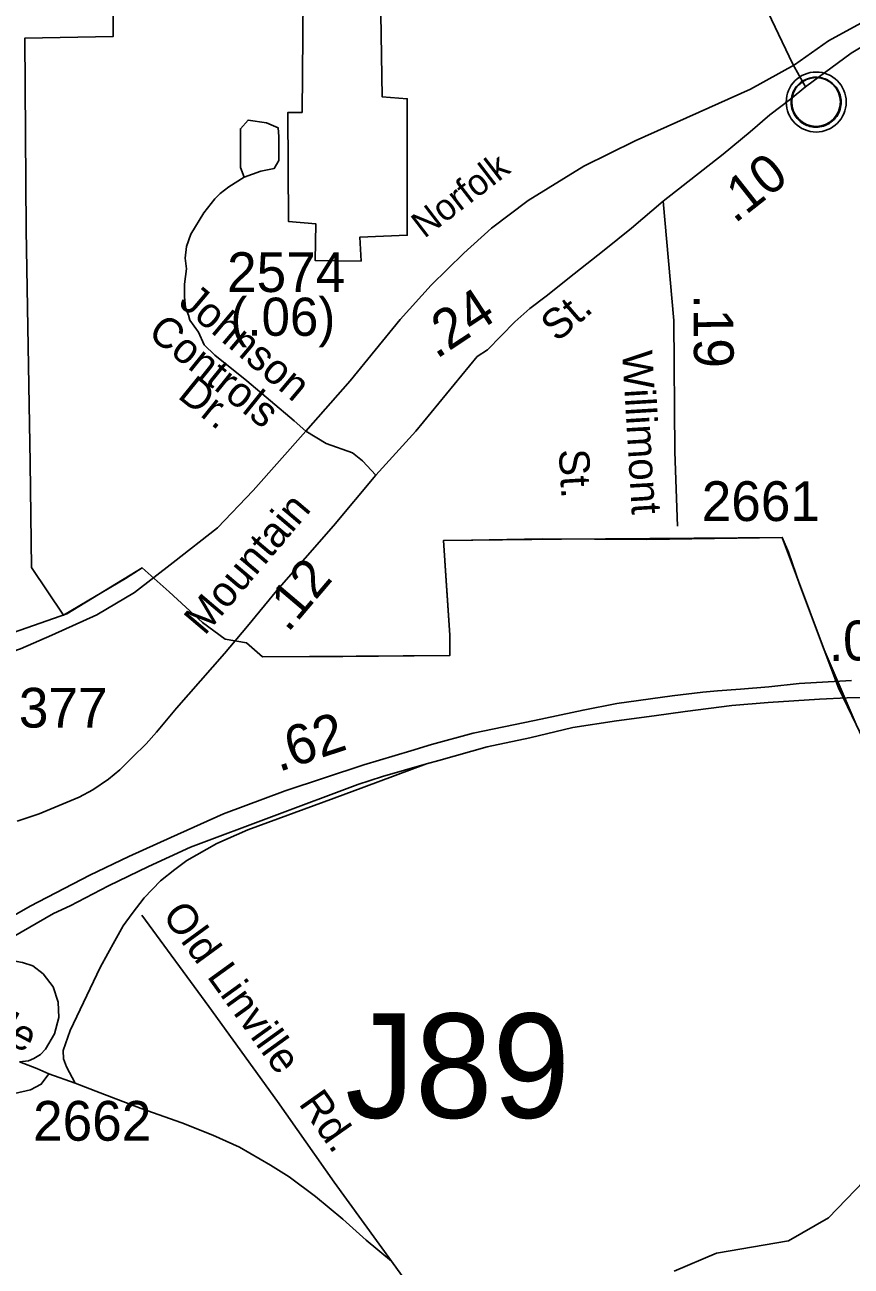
# Model space of a CAD drawing. Extents: x 1547597 to 1699558, y 810033 to 920809.
# Drawn here: x 1656334 to 1658932, y 860591 to 864494 of the extents above; entities that cross this region are included whole.
import ezdxf

# ---------------------------------------------------------------- set-up
doc = ezdxf.new("R2010")
doc.units = 0
for name, color, linetype in [('Exist Boundary Political City Limit New', 7, 'Continuous'), ('Exist Civil Demographics Community CELL', 7, 'Continuous'), ('Exist Cultural Warehouse Building Footprint', 7, 'Continuous'), ('Exist Hydrographic Creek Single Shore', 7, 'Continuous'), ('Exist Railroad Mainline', 7, 'Continuous'), ('Exist Railroad Mainline Label', 7, 'Continuous'), ('Exist Road Non-System Structure Non-Sys Other Number Label', 7, 'Continuous'), ('Exist Road Non-System Type 51', 7, 'Continuous'), ('Exist Road Non-System Type 51 Label', 7, 'Continuous'), ('Exist Road Primary Interstate Divided Center Attributed', 7, 'Continuous'), ('Exist Road Primary Interstate Mileage Hundredths English Label', 7, 'Continuous'), ('Exist Road Primary Interstate Ramp 1 Lane Attributed', 7, 'Continuous'), ('Exist Road Secondary Mileage Hundredths English Label', 7, 'Continuous'), ('Exist Road Secondary Type 51 Attributed', 7, 'Continuous'), ('Exist Road Secondary Type 51 Label', 7, 'Continuous'), ('Exist Road Secondary Type 51 Number Label', 7, 'Continuous'), ('Map Preparation Boundary City Limit Buffer Line', 7, 'Continuous')]:
    doc.layers.add(name, color=color, linetype=linetype)

msp = doc.modelspace()

# ---------------------------------------------------------------- linework, layer by layer
at = {"layer": 'Exist Boundary Political City Limit New'}
for points in [[(1656350.2, 863116.5), (1656337.8, 863849.5), (1656334.1, 864452.2), (1656612, 864457), (1656606.1, 865405.2), (1655784, 865385.7), (1655782.8, 865446.7), (1655432.2, 865467.7), (1655432, 865685.7), (1655592.7, 865785.4), (1655844, 865951.8), (1656223.1, 866321.6), (1656241, 866373.7), (1656454.1, 866473.1), (1657093.3, 866763.3), (1657137.2, 867363.4), (1657667.3, 867369.2), (1657719.2, 867461.5), (1656659, 867501.9), (1656146.2, 866953.9), (1656169.2, 867778.7)], [(1658947.6, 862294.4), (1658892.9, 862409.4), (1658846.9, 862528.7), (1658770.2, 862735.1), (1658735.7, 862835.4), (1658715.7, 862882.5), (1658289.8, 862876.2), (1657961, 862877.3), (1657738.2, 862873.7), (1657650.5, 862873), (1657658.5, 862746.2), (1657670, 862574.5), (1657670, 862511), (1657081.2, 862506.8), (1657031.4, 862550.4), (1656964, 862562.6), (1656892.6, 862614.6), (1656788.2, 862711.7), (1656702.4, 862786.5), (1656650.9, 862753.6), (1656456, 862637.5), (1656355.4, 862788.2), (1656350.2, 863116.5)], [(1656150.5, 862531.9), (1656465.5, 862641.9), (1656702.4, 862786.5), (1656788.2, 862711.7), (1656892.6, 862614.6), (1656964, 862562.6), (1657031.4, 862550.4), (1657081.2, 862506.8), (1657333.7, 862508.1), (1657670, 862511), (1657670, 862574.5), (1657650.5, 862873), (1658021.1, 862876.6), (1658715.7, 862882.5), (1658846.9, 862528.7), (1658947.6, 862294.4), (1659142.7, 861885)]]:
    msp.add_lwpolyline(points, dxfattribs=at)
at = {"layer": 'Exist Civil Demographics Community CELL'}
msp.add_lwpolyline([(1658744.7, 864263.4), (1658745.7, 864269), (1658747.5, 864275.6), (1658750.4, 864282.8), (1658753.3, 864288.5), (1658756.7, 864294.2), (1658760.4, 864299.3), (1658764.4, 864303.7), (1658769, 864308.3), (1658774.5, 864312.9), (1658779.9, 864316.6), (1658784.8, 864319.4), (1658789.9, 864321.9), (1658795.3, 864324.2), (1658801, 864326), (1658805.3, 864327.2), (1658810.1, 864327.9), (1658814.3, 864328.6), (1658820.6, 864328.9), (1658825.1, 864328.8), (1658830.7, 864328.5), (1658835.6, 864327.8), (1658840.5, 864326.8), (1658845.5, 864325.4), (1658850.7, 864323.5), (1658857.4, 864320.5), (1658863.6, 864317), (1658868.7, 864313.5), (1658873.8, 864309.5), (1658877.2, 864306.3), (1658881.3, 864302), (1658885.1, 864297.3), (1658888.2, 864292.7), (1658891.4, 864287.7), (1658893.8, 864282.5), (1658895.8, 864277.5), (1658897.4, 864272.5), (1658898.7, 864267.9), (1658899.8, 864261.8), (1658900.4, 864257.1), (1658900.7, 864251.1), (1658900.5, 864245.3), (1658899.9, 864239.7), (1658899, 864234.2), (1658897.3, 864228), (1658895.5, 864222.2), (1658893.2, 864217.1), (1658890, 864211.1), (1658886.7, 864205.8), (1658883.3, 864201.1), (1658879, 864196.3), (1658873.7, 864191.4), (1658868.7, 864187.3), (1658863.7, 864183.8), (1658859.4, 864181.3), (1658852.6, 864178.1), (1658845.4, 864175.4), (1658839.5, 864173.9), (1658832.9, 864172.6), (1658828.5, 864172.1), (1658824, 864171.9), (1658818.4, 864171.9), (1658814.1, 864172.3), (1658808.5, 864173), (1658802.5, 864174.3), (1658798, 864175.6), (1658792.8, 864177.5), (1658788.2, 864179.5), (1658784.3, 864181.7), (1658777.5, 864185.8), (1658771.9, 864190.1), (1658767, 864194.6), (1658762.5, 864199.4), (1658759.3, 864203.4), (1658756.4, 864207.6), (1658752.3, 864214.7), (1658750.6, 864218.2), (1658748.8, 864222.2), (1658746.2, 864230.4), (1658744.7, 864237.5), (1658744, 864242.6), (1658743.7, 864248.9), (1658743.6, 864253.6), (1658744.2, 864260.1)], close=True, dxfattribs=at)
for centre, radius in [((1658822.3, 864251), 94.3), ((1658822, 864251.2), 76.7)]:
    msp.add_circle(centre, radius, dxfattribs=at)
at = {"layer": 'Exist Cultural Warehouse Building Footprint'}
msp.add_lwpolyline([(1657210.1, 864702.8), (1657613.1, 864705), (1657613.1, 864530), (1657453.2, 864527.8), (1657457.4, 864267.5), (1657536.3, 864261.1), (1657536.3, 863832.2), (1657387.1, 863825.8), (1657391.3, 863751.1), (1657246.4, 863753.2), (1657248.5, 863868.5), (1657163.2, 863874.9), (1657161.1, 864218.4), (1657205.9, 864218.4)], close=True, dxfattribs=at)
at = {"layer": 'Exist Hydrographic Creek Single Shore'}
msp.add_lwpolyline([(1658375.2, 860576.1), (1658509.2, 860632.5), (1658735.3, 860670.5), (1658861.3, 860743.4), (1659029.2, 860917.3), (1659121.3, 860948.3)], dxfattribs=at)
at = {"layer": 'Exist Railroad Mainline'}
for points in [[(1658754.1, 864367.8), (1658860.5, 864443.3), (1659054.4, 864549.4), (1659326.2, 864711.6), (1659508.1, 864831.9), (1659731.6, 864965.2), (1659989.8, 865120.3), (1660154.8, 865230.6), (1660306.6, 865323.2)], [(1657217.2, 863216), (1657357.3, 863374.7), (1657513.7, 863566.8), (1657611.4, 863675.5), (1657713.9, 863775.7), (1657801.6, 863854.6), (1657917, 863941.7), (1658091.4, 864049.8), (1658253.5, 864128.7), (1658615.7, 864291.3), (1658754.1, 864367.8)], [(1652856.2, 860572.1), (1653245.2, 860800), (1653705, 861052.7), (1654073.3, 861248.3), (1654451.4, 861458.9), (1654729.9, 861624), (1654931.3, 861731.7), (1655004.4, 861785.7), (1655114.3, 861894), (1655318.6, 862071.6), (1655463.4, 862160.2), (1655563.5, 862231.2), (1655666.3, 862291.4), (1655930.7, 862393.9), (1656120, 862463), (1656320.7, 862532.4), (1656418.4, 862575), (1656560.2, 862639.2), (1656678.4, 862709.1), (1656800.6, 862803), (1656940.2, 862912.2), (1657051.6, 863029.4), (1657217.2, 863216)]]:
    msp.add_lwpolyline(points, dxfattribs=at)
at = {"layer": 'Exist Road Non-System Type 51'}
for points in [[(1657024, 864015.2), (1657011.9, 864045.5), (1657011.9, 864166.9), (1657036.1, 864194.2), (1657093.7, 864185.1), (1657130.1, 864170), (1657133.1, 864142.6), (1657133.1, 864066.8), (1657118, 864042.5), (1657075.5, 864033.4), (1657024, 864015.2)], [(1657181.3, 863248.3), (1657031.6, 863374.7), (1656931.8, 863455.2), (1656898.2, 863487.5), (1656879.8, 863527.8), (1656853.2, 863565), (1656848.8, 863581.2), (1656839.1, 863605.3), (1656836, 863638.9), (1656836, 863678.3), (1656842.1, 863726.9), (1656838.3, 863760.6), (1656842.1, 863796.7), (1656856.4, 863835.7), (1656897, 863903.1), (1656931.8, 863947), (1656947.7, 863963.6), (1656975.5, 863984.8), (1657024, 864015.2)], [(1657486.8, 860606.6), (1657306.4, 860855.6), (1657128, 861108.6), (1656912, 861407.9), (1656701.7, 861695.1)], [(1654392.9, 860446.6), (1654540.7, 860528.7), (1654722.8, 860629.9), (1654914.3, 860748.3), (1655108.9, 860859), (1655268.1, 860944.9), (1655440.6, 861036.9), (1655553.8, 861089.4), (1655624.1, 861125.2), (1655688, 861151.7), (1655747.5, 861170.3), (1655791.3, 861179.4), (1655857.3, 861182.1), (1655903.1, 861181.8), (1655950.1, 861183.6), (1656050, 861168.2), (1656104.3, 861163), (1656174.3, 861150.6), (1656250.7, 861136.9), (1656301.1, 861134.2), (1656352.2, 861146), (1656385.5, 861163.1), (1656409.7, 861195.6)], [(1656409.7, 861195.6), (1656491.9, 861166.5), (1656570.4, 861136.2), (1656699.4, 861087.3), (1656827.7, 861042.4), (1656925.5, 861003.7), (1657009.2, 860965.3), (1657106.8, 860909.1), (1657164.6, 860872.5), (1657248.2, 860810), (1657333.6, 860739.4), (1657407.3, 860673.1), (1657486.8, 860606.6), (1657546.2, 860524.2)]]:
    msp.add_lwpolyline(points, dxfattribs=at)
at = {"layer": 'Exist Road Primary Interstate Divided Center Attributed'}
for points in [[(1658932.9, 862432.6), (1658768.9, 862422.7), (1658673, 862412.8), (1658584.2, 862405.7), (1658512.3, 862400.1), (1658465.7, 862395.9), (1658369.8, 862384.6), (1658195.7, 862360.1), (1658089.2, 862339.4), (1657936.9, 862307), (1657743.7, 862266.5), (1657612.6, 862230.8), (1657547.7, 862211.1), (1657399.6, 862167.3), (1657152.9, 862085.5), (1656958.3, 862013.5), (1656793.3, 861938.8), (1656660.7, 861879.5), (1656538, 861820.3), (1656350.5, 861722.9), (1656162.9, 861615.7), (1655993.7, 861521.2), (1655822.6, 861429.3)], [(1657596.6, 862170.5), (1657635.3, 862181.2), (1657787.4, 862223.7), (1657921.4, 862252), (1658056.8, 862284.4), (1658194.2, 862305.6), (1658313, 862321.7), (1658410.6, 862335.3), (1658557.4, 862353.5), (1658671.6, 862363.4), (1658832.4, 862373.3), (1658919.8, 862377.5), (1659022.7, 862378.9)], [(1655961.5, 861431.8), (1656294.9, 861625.6), (1656423.7, 861699.7), (1656476.1, 861724.5), (1656596.7, 861786.7), (1656722.6, 861847.7), (1656855.1, 861908.7), (1657380.8, 862105.7), (1657458.7, 862130.5), (1657596.6, 862170.5)]]:
    msp.add_lwpolyline(points, dxfattribs=at)
at = {"layer": 'Exist Road Primary Interstate Ramp 1 Lane Attributed'}
for points in [[(1656491.9, 861166.5), (1656465, 861217.8), (1656455.6, 861242.9), (1656454.8, 861269.2), (1656476.5, 861331.7), (1656570.5, 861530.2), (1656594.5, 861574.1), (1656616.4, 861613.8), (1656642.9, 861660.9), (1656671.1, 861699.6), (1656708.7, 861748.8), (1656761, 861802.2), (1656805.4, 861838.2), (1656843.8, 861866.7), (1656937.5, 861920.3), (1657034.8, 861963.1), (1657306.4, 862062.9), (1657399.6, 862097.1), (1657596.6, 862170.5)], [(1655961.5, 861431.8), (1656068.2, 861478), (1656129.2, 861509.7), (1656159.7, 861525.4), (1656184.5, 861534.5), (1656215.4, 861541.5), (1656251.5, 861549.7), (1656286.5, 861549.7), (1656309.2, 861549.3), (1656326.1, 861546.4), (1656359.5, 861535.4), (1656391.8, 861510.3), (1656422.7, 861469.9), (1656438.8, 861421.8), (1656441, 861373.5), (1656426.7, 861321.4), (1656398.6, 861273.3), (1656383.6, 861256.5), (1656361.7, 861243.9), (1656345, 861236.6), (1656317.6, 861233.5)]]:
    msp.add_lwpolyline(points, dxfattribs=at)
at = {"layer": 'Exist Road Secondary Type 51 Attributed'}
for points in [[(1658788.5, 864298.6), (1658749.3, 864369.7), (1658593.1, 864697.6), (1658522.3, 864853.6), (1658466, 864986.6), (1658354.2, 865244.1), (1658288.5, 865392.7), (1658234.4, 865500.4), (1658106.5, 865793.9), (1658028, 865964.2), (1657924.1, 866193.8), (1657811.8, 866443.8), (1657710.4, 866671.5), (1657664.5, 866783.7), (1657652.4, 866831.5), (1657640.4, 866909.7), (1657637, 867003.2), (1657646, 867078.7), (1657668.5, 867167.6), (1657698.9, 867247.6), (1657736, 867314.6), (1657826, 867428.4), (1657918.3, 867544)], [(1658788.5, 864298.6), (1658932.7, 864404.8), (1659172.5, 864548.9), (1659380.4, 864672.7), (1659484.7, 864742), (1659665.6, 864860.6), (1659865.7, 864970)], [(1658341.4, 863939.5), (1658529.6, 864086.6), (1658614.9, 864157.3), (1658676.7, 864210.3), (1658741.4, 864260.3), (1658788.5, 864298.6)], [(1657437.6, 863078.1), (1657563, 863216.5), (1657756, 863450.9), (1657788.5, 863472.4), (1657874.9, 863560.3), (1657922, 863601.6), (1657973.5, 863640.7), (1658061.5, 863710.9), (1658155.9, 863784.9), (1658241.4, 863854.1), (1658341.4, 863939.5)], [(1658341.4, 863939.5), (1658374.6, 863564.1), (1658377.6, 863151.4), (1658386.7, 862917.8)], [(1657217.2, 863216), (1657181.3, 863248.3)], [(1657437.6, 863078.1), (1657396.1, 863123.3), (1657363.8, 863147.7), (1657281.8, 863177.3), (1657217.2, 863216)], [(1656310, 861989.8), (1656379.2, 862012.9), (1656441.9, 862039.3), (1656504.5, 862065.7), (1656547.3, 862088.8), (1656596.8, 862121.8), (1656633, 862151.4), (1656672.6, 862191), (1656715.5, 862233.9), (1656748.4, 862270.2), (1656811, 862346), (1656961.4, 862517.6), (1657033.9, 862603.3), (1657126.2, 862715.4), (1657304.8, 862918.9), (1657437.6, 863078.1)], [(1656409.7, 861195.6), (1656371.7, 861212.6), (1656317.6, 861233.5)]]:
    msp.add_lwpolyline(points, dxfattribs=at)
at = {"layer": 'Map Preparation Boundary City Limit Buffer Line'}
for points in [[(1656350.2, 863116.5), (1656337.8, 863849.5), (1656334.1, 864452.2), (1656612, 864457), (1656606.1, 865405.2), (1655784, 865385.7), (1655782.8, 865446.7), (1655432.2, 865467.7), (1655432, 865685.7), (1655592.7, 865785.4), (1655844, 865951.8), (1656223.1, 866321.6), (1656241, 866373.7), (1656454.1, 866473.1), (1657093.3, 866763.3), (1657137.2, 867363.4), (1657667.3, 867369.2), (1657719.2, 867461.5), (1656659, 867501.9), (1656146.2, 866953.9), (1656169.2, 867778.7)], [(1658947.6, 862294.4), (1658892.9, 862409.4), (1658846.9, 862528.7), (1658770.2, 862735.1), (1658735.7, 862835.4), (1658715.7, 862882.5), (1658289.8, 862876.2), (1657961, 862877.3), (1657738.2, 862873.7), (1657650.5, 862873), (1657658.5, 862746.2), (1657670, 862574.5), (1657670, 862511), (1657081.2, 862506.8), (1657031.4, 862550.4), (1656964, 862562.6), (1656892.6, 862614.6), (1656788.2, 862711.7), (1656702.4, 862786.5), (1656650.9, 862753.6), (1656456, 862637.5), (1656355.4, 862788.2), (1656350.2, 863116.5)], [(1656150.5, 862531.9), (1656465.5, 862641.9), (1656702.4, 862786.5), (1656788.2, 862711.7), (1656892.6, 862614.6), (1656964, 862562.6), (1657031.4, 862550.4), (1657081.2, 862506.8), (1657333.7, 862508.1), (1657670, 862511), (1657670, 862574.5), (1657650.5, 862873), (1658021.1, 862876.6), (1658715.7, 862882.5), (1658846.9, 862528.7), (1658947.6, 862294.4), (1659142.7, 861885)]]:
    msp.add_lwpolyline(points, dxfattribs=at)

# ---------------------------------------------------------------- texts
at = {"layer": 'Exist Railroad Mainline Label'}
msp.add_text('Norfolk', height=82.02, rotation=37.5279, dxfattribs=at).set_placement((1657590.2, 863820.4))
at = {"layer": 'Exist Road Non-System Structure Non-Sys Other Number Label'}
msp.add_text('J89', height=328.08, dxfattribs=at).set_placement((1657341.2, 861057.6))
at = {"layer": 'Exist Road Non-System Type 51 Label'}
for s, rotation, p in [('Old', 306.2081, (1656763.6, 861693.8)), ('Linville', 305.8177, (1656904.4, 861502.5)), ('Rd.', 305.1874, (1657192.7, 861102.3))]:
    msp.add_text(s, height=95, rotation=rotation, dxfattribs=at).set_placement(p)
at = {"layer": 'Exist Road Primary Interstate Mileage Hundredths English Label'}
for s, rotation, p in [('.05', 1.6433, (1658862.2, 862493.1)), ('.62', 18.3437, (1657132, 862144.4))]:
    msp.add_text(s, height=125, rotation=rotation, dxfattribs=at).set_placement(p)
at = {"layer": 'Exist Road Secondary Mileage Hundredths English Label'}
for s, height, rotation, p in [('.10', 120, 38.2837, (1658566.3, 863866.9)), ('.24', 125, 33.4272, (1657627.9, 863441.2)), ('(.06)', 120, 359.9189, (1656980.2, 863516.2)), ('.19', 125, 270.4208, (1658436.5, 863647.1)), ('.12', 120, 49.6896, (1657160.9, 862580.5))]:
    msp.add_text(s, height=height, rotation=rotation, dxfattribs=at).set_placement(p)
at = {"layer": 'Exist Road Secondary Type 51 Label'}
for s, rotation, p in [('Johnson', 319.853, (1656813.4, 863614.6)), ('St.', 40.8405, (1658007.8, 863493.7)), ('Controls', 321.1261, (1656716.4, 863517.9)), ('Willimont', 273.4317, (1658211.9, 863466.9)), ('Dr.', 321.0492, (1656811, 863323.3)), ('St.', 273.3261, (1658012.6, 863158)), ('Mountain', 49.6896, (1656899.4, 862571.1)), ('Linville', 331.7363, (1655997.5, 861444.3))]:
    msp.add_text(s, height=95, rotation=rotation, dxfattribs=at).set_placement(p)
at = {"layer": 'Exist Road Secondary Type 51 Number Label'}
for s, p in [('2574', (1656969.8, 863653.7)), ('2661', (1658462.3, 862933.8)), ('2377', (1656222.1, 862284.4)), ('2662', (1656359.9, 860985.7))]:
    msp.add_text(s, height=125, dxfattribs=at).set_placement(p)

doc.saveas('drawing.dxf')
